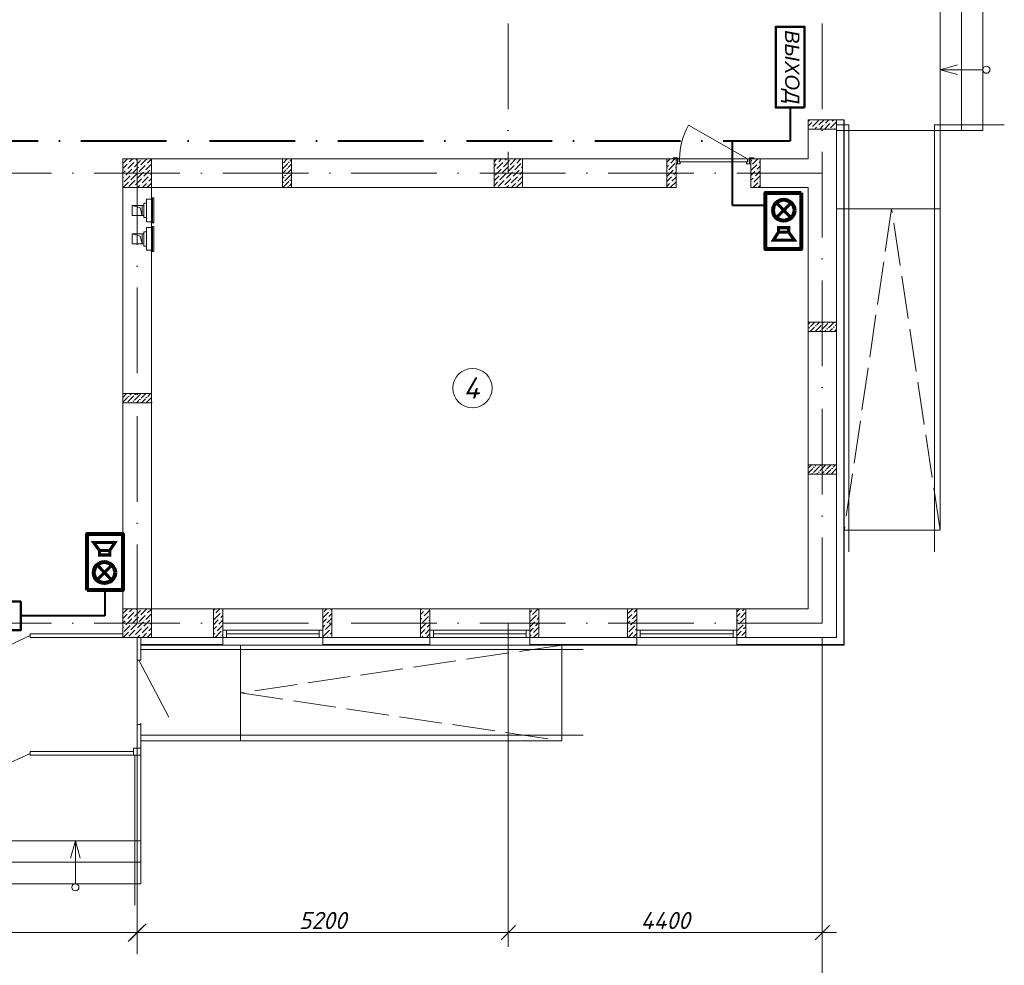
# Model space of a CAD drawing. Header units: millimetres. Extents: x 1114507 to 93926427, y 174473 to 817039.
# Tile 305 of 483: x 1812050 to 1825845, y 475209 to 488452. Entities that reach past the tile are written whole.
import ezdxf

# ---------------------------------------------------------------- set-up
doc = ezdxf.new("R2010")
doc.units = ezdxf.units.MM
for name, pattern in [('ACAD_ISO02W100', [15, 12, -3]), ('ACAD_ISO10W100', [18, 12, -3, 0, -3]), ('ADSK_Скрыто', [6, 3, -3])]:
    doc.linetypes.add(name, pattern=pattern)
for name, color, linetype, lineweight in [('_Hidden_', 7, 'ADSK_Скрыто', 9), ('Doors', 86, 'Continuous', 13), ('expl', 234, 'Continuous', 13), ('Mechanical Equipment', 7, 'Continuous', 18), ('Пожарная сигнализация', 150, 'Continuous', 50), ('размеры', 12, 'Continuous', 15), ('ТЕХНОЛОГИЯ', 36, 'Continuous', 18)]:
    doc.layers.add(name, color=color, linetype=linetype, lineweight=lineweight)
doc.layers.add('RAZMERNAR', color=152, linetype='Continuous')
doc.layers.add('ventilatsiya', color=7, linetype='Continuous')
doc.styles.get("Standard").update_dxf_attribs({"font": 'isocpeui.ttf'})
doc.linetypes.add('FENCELINE1', pattern='A,6.35,-2.54,[133,ltypeshp.shx,S=2.54,R=0,X=-2.54,Y=0],-2.54,25.4', length=36.83)
pattern_1 = [(45, (555691.36, -605136.81), (25.2569703, 92.6088912), [119.0625, -23.8125, 0, -23.8125])]

# ---------------------------------------------------------------- blocks, each defined once
blk = doc.blocks.new('_Oblique')
at = {"color": 0, "linetype": 'ByBlock', "lineweight": -2}
blk.add_line((-0.5, -0.5), (0.5, 0.5), dxfattribs=at)
blk = doc.blocks.new('blok1qavmak')
at = {"lineweight": 0, "ltscale": 100}
h = blk.add_hatch(dxfattribs=at)
h.set_pattern_fill('ANSI36', color=256, scale=15, style=0)
h.set_pattern_definition([(45, (683122.21, -94698.88), (25.2569703, 92.6088912), [119.0625, -23.8125, 0, -23.8125])])
h.paths.add_polyline_path([(1511526, 772925), (1511396, 772925), (1511396, 773325), (1511526, 773325)])
h = blk.add_hatch(dxfattribs=at)
h.set_pattern_fill('ANSI36', color=256, scale=15, style=0)
h.set_pattern_definition(pattern_1)
h.paths.add_polyline_path([(1519161, 771040), (1519161, 770910), (1518761, 770910), (1518761, 771040)])
h = blk.add_hatch(dxfattribs=at)
h.set_pattern_fill('ANSI36', color=256, scale=15, style=0)
h.set_pattern_definition([(45, (565291.36, -604136.81), (25.2569703, 92.6088912), [119.0625, -23.8125, 0, -23.8125])])
h.paths.add_polyline_path([(1509561, 770040), (1509561, 769910), (1509161, 769910), (1509161, 770040)])
h = blk.add_hatch(dxfattribs=at)
h.set_pattern_fill('ANSI36', color=256, scale=15, style=0)
h.set_pattern_definition(pattern_1)
h.paths.add_polyline_path([(1519161, 769040), (1519161, 768910), (1518761, 768910), (1518761, 769040)])
at = {"color": 1, "linetype": 'ACAD_ISO10W100', "lineweight": 0, "ltscale": 100}
for p, q in [((1514561, 782425), (1514561, 773125)), ((1518961, 782425), (1518961, 766825)), ((1509361, 773325), (1509361, 766825)), ((1518961, 773125), (1491961, 773125)), ((1518961, 766825), (1491961, 766825))]:
    blk.add_line(p, q, dxfattribs=at)
at = {"color": 0, "lineweight": 0}
for p, q in [((1520611, 773725), (1520611, 775525)), ((1520911, 773725), (1520911, 775525)), ((1521211, 773725), (1521211, 775525)), ((1519161, 773725), (1521211, 773725)), ((1520611, 773725), (1520611, 768125)), ((1519161, 772625), (1520611, 772625)), ((1520611, 768125), (1519268, 768125))]:
    blk.add_line(p, q, dxfattribs=at)
at = {"lineweight": 0, "ltscale": 100}
for p, q in [((1518761, 773325), (1518761, 773875)), ((1519161, 773875), (1518761, 773875)), ((1519161, 766625), (1519161, 773875)), ((1509161, 773325), (1509161, 767025)), ((1516911, 773325), (1509561, 773325)), ((1516911, 772925), (1516911, 773325)), ((1518761, 773325), (1517961, 773325)), ((1517961, 772925), (1517961, 773325)), ((1516911, 772925), (1509561, 772925)), ((1509561, 772925), (1509561, 767025)), ((1518761, 772925), (1517961, 772925)), ((1518761, 767025), (1518761, 772925)), ((1509561, 767025), (1510561, 767025)), ((1510561, 767025), (1510561, 766625)), ((1511961, 767025), (1510561, 767025)), ((1511961, 767025), (1513461, 767025)), ((1511961, 767025), (1511961, 766625)), ((1513461, 767025), (1513461, 766625)), ((1514861, 767025), (1513461, 767025)), ((1514861, 767025), (1516361, 767025)), ((1514861, 767025), (1514861, 766625)), ((1516361, 767025), (1516361, 766625)), ((1517761, 767025), (1516361, 767025)), ((1517761, 767025), (1518761, 767025)), ((1517761, 767025), (1517761, 766625)), ((1509161, 766625), (1510431, 766625)), ((1511961, 766625), (1513461, 766625)), ((1514861, 766625), (1516361, 766625)), ((1517761, 766625), (1519161, 766625)), ((1511961, 766518), (1510561, 766518)), ((1510811, 765175), (1510811, 766518)), ((1514861, 766518), (1513461, 766518)), ((1515311, 765175), (1515311, 766518)), ((1517761, 766518), (1516361, 766518)), ((1509411, 763175), (1509411, 765425)), ((1509411, 765175), (1515311, 765175)), ((1504911, 763775), (1509411, 763775)), ((1504911, 763475), (1509411, 763475)), ((1504911, 763175), (1509411, 763175))]:
    blk.add_line(p, q, dxfattribs=at)
at = {"linetype": 'Continuous', "lineweight": 0, "ltscale": 100}
for p, q in [((1518761, 773852, 0), (1518784, 773875, 0)), ((1518761, 773784, 0), (1518813, 773837, 0)), ((1518822, 773778, 0), (1518906, 773862, 0)), ((1518830, 773853, 0), (1518830, 773853, 0)), ((1518847, 773870, 0), (1518852, 773875, 0)), ((1518897, 773786, 0), (1518897, 773786, 0)), ((1518914, 773803, 0), (1518987, 773875, 0)), ((1518924, 773745, 0), (1518973, 773794, 0)), ((1518990, 773811, 0), (1518990, 773811, 0)), ((1518991, 773745, 0), (1519066, 773820, 0)), ((1519007, 773828, 0), (1519054, 773875, 0)), ((1519074, 773761, 0), (1519158, 773845, 0)), ((1519083, 773837, 0), (1519083, 773837, 0)), ((1519099, 773853, 0), (1519121, 773875, 0)), ((1518805, 773761, 0), (1518805, 773761, 0)), ((1518857, 773745, 0), (1518881, 773769, 0)), ((1519126, 773745, 0), (1519133, 773752, 0)), ((1519150, 773769, 0), (1519150, 773769, 0)), ((1509161, 773191), (1509221, 773251)), ((1509162, 773260), (1509227, 773325)), ((1509229, 773192), (1509313, 773276)), ((1509238, 773268), (1509238, 773268)), ((1509254, 773285), (1509295, 773325)), ((1509322, 773217), (1509406, 773302)), ((1509330, 773293), (1509330, 773293)), ((1509347, 773310), (1509362, 773325)), ((1509389, 773150), (1509473, 773234)), ((1509414, 773243), (1509497, 773325)), ((1509423, 773318), (1509423, 773318)), ((1509482, 773175), (1509561, 773254)), ((1509490, 773251), (1509490, 773251)), ((1509507, 773268), (1509561, 773322)), ((1514361, 773286), (1514400, 773325)), ((1514361, 773219), (1514393, 773251)), ((1514401, 773192), (1514485, 773276)), ((1514410, 773268), (1514410, 773268)), ((1514427, 773285), (1514467, 773325)), ((1514494, 773217), (1514578, 773302)), ((1514502, 773293), (1514502, 773293)), ((1514519, 773310), (1514534, 773325)), ((1514561, 773150), (1514645, 773234)), ((1514587, 773243), (1514669, 773325)), ((1514595, 773318), (1514595, 773318)), ((1514654, 773175), (1514738, 773260)), ((1514662, 773251), (1514662, 773251)), ((1514679, 773268), (1514736, 773325)), ((1514755, 773276), (1514755, 773276)), ((1516781, 773279, 0), (1516827, 773325, 0)), ((1516781, 773211, 0), (1516804, 773234, 0)), ((1516812, 773175, 0), (1516896, 773260, 0)), ((1516821, 773251, 0), (1516821, 773251, 0)), ((1516837, 773268, 0), (1516895, 773325, 0)), ((1517961, 773296, 0), (1517975, 773310, 0)), ((1517961, 773162, 0), (1518042, 773243, 0)), ((1517966, 773234, 0), (1517966, 773234, 0)), ((1517983, 773251, 0), (1518057, 773325, 0)), ((1518059, 773260, 0), (1518059, 773260, 0)), ((1518076, 773276, 0), (1518091, 773292, 0)), ((1509161, 773124), (1509195, 773158)), ((1509204, 773100), (1509288, 773184)), ((1509212, 773175), (1509212, 773175)), ((1509271, 773032), (1509355, 773116)), ((1509280, 773108), (1509280, 773108)), ((1509296, 773125), (1509381, 773209)), ((1509305, 773201), (1509305, 773201)), ((1509364, 773057), (1509448, 773142)), ((1509372, 773133), (1509372, 773133)), ((1509397, 773226), (1509397, 773226)), ((1509456, 773083), (1509541, 773167)), ((1509465, 773158), (1509465, 773158)), ((1509549, 773108), (1509561, 773120)), ((1509557, 773184), (1509557, 773184)), ((1514361, 773152), (1514368, 773158)), ((1514376, 773100), (1514460, 773184)), ((1514384, 773175), (1514384, 773175)), ((1514443, 773032), (1514528, 773116)), ((1514452, 773108), (1514452, 773108)), ((1514469, 773125), (1514553, 773209)), ((1514477, 773201), (1514477, 773201)), ((1514536, 773057), (1514620, 773142)), ((1514544, 773133), (1514544, 773133)), ((1514570, 773226), (1514570, 773226)), ((1514629, 773083), (1514713, 773167)), ((1514637, 773158), (1514637, 773158)), ((1514721, 773108), (1514761, 773148)), ((1514730, 773184), (1514730, 773184)), ((1514746, 773201), (1514761, 773215)), ((1516787, 773083, 0), (1516871, 773167, 0)), ((1516795, 773159, 0), (1516795, 773159, 0)), ((1516880, 773108, 0), (1516911, 773139, 0)), ((1516888, 773184, 0), (1516888, 773184, 0)), ((1516905, 773201, 0), (1516911, 773207, 0)), ((1517961, 773094, 0), (1518017, 773150, 0)), ((1518025, 773091, 0), (1518091, 773157, 0)), ((1518033, 773167, 0), (1518033, 773167, 0)), ((1518050, 773184, 0), (1518091, 773224, 0)), ((1509161, 773057), (1509170, 773066)), ((1509162, 772990), (1509162, 772990)), ((1509164, 772925), (1509238, 772999)), ((1509179, 773007), (1509263, 773091)), ((1509187, 773083), (1509187, 773083)), ((1509246, 772940), (1509330, 773024)), ((1509254, 773015), (1509254, 773015)), ((1509339, 772965), (1509423, 773049)), ((1509347, 773041), (1509347, 773041)), ((1509414, 772973), (1509414, 772973)), ((1509431, 772990), (1509515, 773074)), ((1509434, 772925), (1509490, 772982)), ((1509440, 773066), (1509440, 773066)), ((1509501, 772925), (1509561, 772985)), ((1509507, 772999), (1509507, 772999)), ((1509524, 773015), (1509561, 773052)), ((1509532, 773091), (1509532, 773091)), ((1514361, 773017), (1514435, 773091)), ((1514361, 772950), (1514410, 772999)), ((1514418, 772940), (1514502, 773024)), ((1514427, 773015), (1514427, 773015)), ((1514511, 772965), (1514595, 773049)), ((1514519, 773041), (1514519, 773041)), ((1514587, 772973), (1514587, 772973)), ((1514603, 772990), (1514688, 773074)), ((1514606, 772925), (1514662, 772982)), ((1514612, 773066), (1514612, 773066)), ((1514673, 772925), (1514755, 773007)), ((1514679, 772999), (1514679, 772999)), ((1514696, 773015), (1514761, 773080)), ((1514704, 773091), (1514704, 773091)), ((1516781, 773009, 0), (1516846, 773074, 0)), ((1516781, 772942, 0), (1516821, 772982, 0)), ((1516831, 772925, 0), (1516911, 773005, 0)), ((1516837, 772999, 0), (1516837, 772999, 0)), ((1516854, 773015, 0), (1516911, 773072, 0)), ((1516863, 773091, 0), (1516863, 773091, 0)), ((1517961, 773027, 0), (1517991, 773058, 0)), ((1517961, 772960, 0), (1517966, 772965, 0)), ((1517983, 772982, 0), (1517983, 772982, 0)), ((1517994, 772925, 0), (1518059, 772990, 0)), ((1518000, 772999, 0), (1518084, 773083, 0)), ((1518008, 773074, 0), (1518008, 773074, 0)), ((1518076, 773007, 0), (1518076, 773007, 0)), ((1509299, 772925), (1509305, 772931)), ((1509322, 772948), (1509322, 772948)), ((1509366, 772925), (1509397, 772956)), ((1514471, 772925), (1514477, 772931)), ((1514494, 772948), (1514494, 772948)), ((1514538, 772925), (1514570, 772956)), ((1514746, 772931), (1514746, 772931)), ((1516905, 772931, 0), (1516905, 772931, 0)), ((1518067, 772931, 0), (1518091, 772955, 0)), ((1509161, 766891), (1509221, 766951)), ((1509162, 766960), (1509227, 767025)), ((1509229, 766892), (1509313, 766976)), ((1509238, 766968), (1509238, 766968)), ((1509254, 766985), (1509295, 767025)), ((1509296, 766825), (1509381, 766909)), ((1509305, 766901), (1509305, 766901)), ((1509322, 766917), (1509406, 767002)), ((1509330, 766993), (1509330, 766993)), ((1509347, 767010), (1509362, 767025)), ((1509389, 766850), (1509473, 766934)), ((1509397, 766926), (1509397, 766926)), ((1509414, 766943), (1509497, 767025)), ((1509423, 767018), (1509423, 767018)), ((1509482, 766875), (1509561, 766954)), ((1509490, 766951), (1509490, 766951)), ((1509507, 766968), (1509561, 767022)), ((1510431, 767004, 0), (1510452, 767025, 0)), ((1510431, 766937, 0), (1510431, 766937, 0)), ((1510439, 766878, 0), (1510524, 766962, 0)), ((1510448, 766954, 0), (1510448, 766954, 0)), ((1510465, 766971, 0), (1510519, 767025, 0)), ((1510532, 766903, 0), (1510561, 766932, 0)), ((1510540, 766979, 0), (1510540, 766979, 0)), ((1510557, 766996, 0), (1510561, 767000, 0)), ((1511961, 766899, 0), (1512041, 766979, 0)), ((1511965, 766971, 0), (1511965, 766971, 0)), ((1511982, 766987, 0), (1512020, 767025, 0)), ((1512024, 766828, 0), (1512091, 766894, 0)), ((1512033, 766903, 0), (1512033, 766903, 0)), ((1512049, 766920, 0), (1512091, 766962, 0)), ((1512058, 766996, 0), (1512058, 766996, 0)), ((1512075, 767013, 0), (1512087, 767025, 0)), ((1513331, 767012, 0), (1513344, 767025, 0)), ((1513331, 766945, 0), (1513374, 766987, 0)), ((1513331, 766877, 0), (1513348, 766895, 0)), ((1513357, 766836, 0), (1513441, 766920, 0)), ((1513365, 766912, 0), (1513365, 766912, 0)), ((1513382, 766929, 0), (1513461, 767007, 0)), ((1513391, 767004, 0), (1513391, 767004, 0)), ((1513407, 767021, 0), (1513411, 767025, 0)), ((1513458, 766937, 0), (1513458, 766937, 0)), ((1514861, 766974, 0), (1514891, 767004, 0)), ((1514861, 766907, 0), (1514866, 766912, 0)), ((1514874, 766853, 0), (1514958, 766937, 0)), ((1514883, 766929, 0), (1514883, 766929, 0)), ((1514900, 766945, 0), (1514979, 767025, 0)), ((1514908, 767021, 0), (1514908, 767021, 0)), ((1514967, 766878, 0), (1514991, 766902, 0)), ((1514975, 766954, 0), (1514975, 766954, 0)), ((1516231, 766885, 0), (1516291, 766945, 0)), ((1516232, 766954, 0), (1516304, 767025, 0)), ((1516300, 766886, 0), (1516361, 766948, 0)), ((1516308, 766962, 0), (1516308, 766962, 0)), ((1516325, 766979, 0), (1516361, 767015, 0)), ((1517761, 766982, 0), (1517804, 767025, 0)), ((1517761, 766914, 0), (1517809, 766962, 0)), ((1517792, 766811, 0), (1517876, 766895, 0)), ((1517817, 766903, 0), (1517891, 766977, 0)), ((1517825, 766979, 0), (1517825, 766979, 0)), ((1517842, 766996, 0), (1517872, 767025, 0)), ((1509161, 766824), (1509195, 766858)), ((1509161, 766757), (1509170, 766766)), ((1509179, 766707), (1509263, 766791)), ((1509187, 766783), (1509187, 766783)), ((1509204, 766800), (1509288, 766884)), ((1509212, 766875), (1509212, 766875)), ((1509271, 766732), (1509355, 766816)), ((1509280, 766808), (1509280, 766808)), ((1509364, 766757), (1509448, 766842)), ((1509372, 766833), (1509372, 766833)), ((1509431, 766690), (1509515, 766774)), ((1509440, 766766), (1509440, 766766)), ((1509456, 766783), (1509541, 766867)), ((1509465, 766858), (1509465, 766858)), ((1509524, 766715), (1509561, 766752)), ((1509532, 766791), (1509532, 766791)), ((1509549, 766808), (1509561, 766820)), ((1509557, 766884), (1509557, 766884)), ((1510431, 766802, 0), (1510498, 766870, 0)), ((1510431, 766735, 0), (1510473, 766777, 0)), ((1510481, 766718, 0), (1510561, 766797, 0)), ((1510490, 766794, 0), (1510490, 766794, 0)), ((1510507, 766811, 0), (1510561, 766865, 0)), ((1510515, 766886, 0), (1510515, 766886, 0)), ((1511961, 766832, 0), (1512016, 766886, 0)), ((1511961, 766764, 0), (1511990, 766794, 0)), ((1511999, 766735, 0), (1512083, 766819, 0)), ((1512007, 766811, 0), (1512007, 766811, 0)), ((1513332, 766743, 0), (1513416, 766828, 0)), ((1513340, 766819, 0), (1513340, 766819, 0)), ((1513407, 766752, 0), (1513407, 766752, 0)), ((1513424, 766769, 0), (1513461, 766805, 0)), ((1513433, 766844, 0), (1513433, 766844, 0)), ((1513449, 766861, 0), (1513461, 766873, 0)), ((1514861, 766772, 0), (1514933, 766844, 0)), ((1514861, 766705, 0), (1514908, 766752, 0)), ((1514916, 766693, 0), (1514991, 766767, 0)), ((1514925, 766769, 0), (1514925, 766769, 0)), ((1514942, 766785, 0), (1514991, 766835, 0)), ((1514950, 766861, 0), (1514950, 766861, 0)), ((1516231, 766818, 0), (1516266, 766853, 0)), ((1516231, 766750, 0), (1516241, 766760, 0)), ((1516249, 766701, 0), (1516333, 766785, 0)), ((1516258, 766777, 0), (1516258, 766777, 0)), ((1516274, 766794, 0), (1516359, 766878, 0)), ((1516283, 766870, 0), (1516283, 766870, 0)), ((1516350, 766802, 0), (1516350, 766802, 0)), ((1517761, 766847, 0), (1517783, 766870, 0)), ((1517767, 766718, 0), (1517851, 766802, 0)), ((1517775, 766794, 0), (1517775, 766794, 0)), ((1517800, 766886, 0), (1517800, 766886, 0)), ((1517859, 766743, 0), (1517891, 766775, 0)), ((1517868, 766819, 0), (1517868, 766819, 0)), ((1517884, 766836, 0), (1517891, 766842, 0)), ((1509162, 766690), (1509162, 766690)), ((1509164, 766625), (1509238, 766699)), ((1509246, 766640), (1509330, 766724)), ((1509254, 766715), (1509254, 766715)), ((1509299, 766625), (1509305, 766631)), ((1509322, 766648), (1509322, 766648)), ((1509339, 766665), (1509423, 766749)), ((1509347, 766741), (1509347, 766741)), ((1509366, 766625), (1509397, 766656)), ((1509414, 766673), (1509414, 766673)), ((1509434, 766625), (1509490, 766682)), ((1509501, 766625), (1509561, 766685)), ((1509507, 766699), (1509507, 766699)), ((1510431, 766667, 0), (1510448, 766684, 0)), ((1510456, 766625, 0), (1510540, 766710, 0)), ((1510465, 766701, 0), (1510465, 766701, 0)), ((1510532, 766634, 0), (1510532, 766634, 0)), ((1510549, 766651, 0), (1510561, 766663, 0)), ((1510557, 766726, 0), (1510557, 766726, 0)), ((1511961, 766697, 0), (1511965, 766701, 0)), ((1511974, 766642, 0), (1512058, 766726, 0)), ((1511982, 766718, 0), (1511982, 766718, 0)), ((1512024, 766625, 0), (1512033, 766634, 0)), ((1512049, 766651, 0), (1512049, 766651, 0)), ((1512066, 766668, 0), (1512091, 766692, 0)), ((1512075, 766743, 0), (1512075, 766743, 0)), ((1513331, 766675, 0), (1513391, 766735, 0)), ((1513348, 766625, 0), (1513365, 766642, 0)), ((1513382, 766659, 0), (1513382, 766659, 0)), ((1513399, 766676, 0), (1513461, 766738, 0)), ((1513415, 766625, 0), (1513458, 766668, 0)), ((1514861, 766637, 0), (1514883, 766659, 0)), ((1514900, 766676, 0), (1514900, 766676, 0)), ((1514916, 766625, 0), (1514975, 766684, 0)), ((1514984, 766625, 0), (1514991, 766633, 0)), ((1516232, 766684, 0), (1516232, 766684, 0)), ((1516240, 766625, 0), (1516308, 766693, 0)), ((1516316, 766634, 0), (1516361, 766678, 0)), ((1516325, 766710, 0), (1516325, 766710, 0)), ((1516342, 766726, 0), (1516361, 766746, 0)), ((1517761, 766645, 0), (1517825, 766710, 0)), ((1517817, 766634, 0), (1517817, 766634, 0)), ((1517834, 766651, 0), (1517891, 766708, 0)), ((1517842, 766726, 0), (1517842, 766726, 0)), ((1517876, 766625, 0), (1517891, 766640, 0))]:
    blk.add_line(p, q, dxfattribs=at)
at = {"color": 252, "lineweight": 0, "ltscale": 100}
for p, q in [((1519268, 773875), (1519161, 773875)), ((1519268, 766518), (1519268, 773875)), ((1510561, 766625), (1510561, 766518)), ((1511961, 766625), (1511961, 766518)), ((1513461, 766625), (1513461, 766518)), ((1514861, 766625), (1514861, 766518)), ((1516361, 766625), (1516361, 766518)), ((1517761, 766625), (1517761, 766518)), ((1509411, 766518), (1510561, 766518)), ((1511961, 766518), (1513461, 766518)), ((1514861, 766518), (1516361, 766518)), ((1517761, 766518), (1519268, 766518))]:
    blk.add_line(p, q, dxfattribs=at)
at = {"color": 204, "linetype": 'FENCELINE1', "lineweight": 0, "ltscale": 20}
for p, q in [((1519161, 773805), (1519331, 773805)), ((1519331, 773805), (1519331, 767825)), ((1521511, 773805), (1520531, 773805)), ((1520531, 773805), (1520531, 767825))]:
    blk.add_line(p, q, dxfattribs=at)
at = {"color": 32, "lineweight": 0, "ltscale": 100}
for p, q in [((1519261, 766525), (1519261, 773875)), ((1509411, 766525), (1510561, 766525)), ((1511961, 766525), (1513461, 766525)), ((1514861, 766525), (1516361, 766525)), ((1517761, 766525), (1519261, 766525))]:
    blk.add_line(p, q, dxfattribs=at)
at = {"color": 251, "linetype": 'ACAD_ISO02W100', "lineweight": 0, "ltscale": 50}
for p, q in [((1519931, 772625), (1519268, 768125)), ((1520611, 768125), (1519931, 772625)), ((1515311, 766518), (1510811, 765847)), ((1510811, 765847), (1515311, 765175))]:
    blk.add_line(p, q, dxfattribs=at)
at = {"color": 152, "lineweight": 0, "ltscale": 100}
for p, q in [((1514561, 766825), (1514561, 762290)), ((1514561, 766825), (1514561, 762290)), ((1509361, 766625), (1509361, 762290)), ((1518961, 766625), (1518961, 762290)), ((1518961, 766625), (1518961, 761576)), ((1514761, 762490), (1509161, 762490)), ((1519161, 762490), (1514361, 762490))]:
    blk.add_line(p, q, dxfattribs=at)
at = {"color": 5, "lineweight": 0}
for p, q in [((1510561, 766725), (1510611, 766725)), ((1510561, 766625), (1510561, 766725)), ((1510611, 766625), (1510561, 766625)), ((1511911, 766725), (1510611, 766725)), ((1510611, 766725), (1510611, 766625)), ((1511911, 766675), (1510611, 766675)), ((1511911, 766625), (1510611, 766625)), ((1511961, 766725), (1511911, 766725)), ((1511911, 766725), (1511911, 766625)), ((1511911, 766625), (1511961, 766625)), ((1511961, 766625), (1511961, 766725)), ((1513461, 766725), (1513511, 766725)), ((1513461, 766625), (1513461, 766725)), ((1513511, 766625), (1513461, 766625)), ((1514811, 766725), (1513511, 766725)), ((1513511, 766725), (1513511, 766625)), ((1514811, 766675), (1513511, 766675)), ((1514811, 766625), (1513511, 766625)), ((1514861, 766725), (1514811, 766725)), ((1514811, 766725), (1514811, 766625)), ((1514811, 766625), (1514861, 766625)), ((1514861, 766625), (1514861, 766725)), ((1516361, 766725), (1516411, 766725)), ((1516361, 766625), (1516361, 766725)), ((1516411, 766625), (1516361, 766625)), ((1517711, 766725), (1516411, 766725)), ((1516411, 766725), (1516411, 766625)), ((1517711, 766675), (1516411, 766675)), ((1517711, 766625), (1516411, 766625)), ((1517761, 766725), (1517711, 766725)), ((1517711, 766725), (1517711, 766625)), ((1517711, 766625), (1517761, 766625)), ((1517761, 766625), (1517761, 766725))]:
    blk.add_line(p, q, dxfattribs=at)
at = {"color": 204, "linetype": 'FENCELINE1', "lineweight": 0, "ltscale": 15}
for p, q in [((1509411, 766455), (1515611, 766455)), ((1509411, 765255), (1515611, 765255)), ((1509331, 762875), (1509331, 764975))]:
    blk.add_line(p, q, dxfattribs=at)
at = {"layer": '_Hidden_', "color": 5, "lineweight": 0}
for p, q in [((1509494, 772764), (1509494, 772764)), ((1509494, 772764), (1509494, 772764)), ((1509518, 772764), (1509518, 772764)), ((1509518, 772764), (1509518, 772764)), ((1509561, 772764), (1509561, 772764)), ((1509561, 772764), (1509561, 772764)), ((1509565, 772780), (1509564, 772780)), ((1509494, 772446), (1509494, 772446)), ((1509494, 772446), (1509494, 772446)), ((1509518, 772446), (1509518, 772446)), ((1509518, 772446), (1509518, 772446)), ((1509561, 772446), (1509561, 772446)), ((1509561, 772446), (1509561, 772446)), ((1509564, 772431), (1509565, 772431)), ((1509494, 772364), (1509494, 772364)), ((1509494, 772364), (1509494, 772364)), ((1509518, 772364), (1509518, 772364)), ((1509518, 772364), (1509518, 772364)), ((1509561, 772364), (1509561, 772364)), ((1509561, 772364), (1509561, 772364)), ((1509565, 772380), (1509564, 772380)), ((1509494, 772046), (1509494, 772047)), ((1509494, 772047), (1509494, 772046)), ((1509518, 772047), (1509518, 772046)), ((1509518, 772046), (1509518, 772047)), ((1509561, 772047), (1509561, 772046)), ((1509561, 772046), (1509561, 772047)), ((1509564, 772031), (1509565, 772031))]:
    blk.add_line(p, q, dxfattribs=at)
at = {"layer": 'Doors', "lineweight": 0}
blk.add_line((1517911, 773325), (1517088, 773800), dxfattribs=at)
for points in [[(1516871, 773325), (1516931, 773325), (1516931, 773340), (1516871, 773340)], [(1516911, 773255), (1516931, 773255), (1516931, 773325), (1516911, 773325)], [(1516971, 773285), (1516971, 773255), (1516931, 773255), (1516931, 773325), (1516956, 773325), (1516956, 773285)], [(1516961, 773285), (1517911, 773285), (1517911, 773325), (1516961, 773325)], [(1517901, 773285), (1517901, 773255), (1517941, 773255), (1517941, 773325), (1517916, 773325), (1517916, 773285)], [(1517941, 773325), (1518001, 773325), (1518001, 773340), (1517941, 773340)], [(1517961, 773255), (1517941, 773255), (1517941, 773325), (1517961, 773325)]]:
    blk.add_lwpolyline(points, close=True, dxfattribs=at)
blk.add_arc((1517911, 773325), 950, 150, 180, dxfattribs=at)
at = {"layer": 'expl', "lineweight": 0}
for p, q in [((1520611, 774575), (1520854, 774642)), ((1520611, 774575), (1520854, 774642)), ((1521210, 774575), (1520611, 774575)), ((1520611, 774575), (1520854, 774508)), ((1521210, 774575), (1520611, 774575)), ((1520611, 774575), (1520854, 774508)), ((1508496, 763775), (1508429, 763532)), ((1508496, 763175), (1508496, 763775)), ((1508496, 763775), (1508563, 763532))]:
    blk.add_line(p, q, dxfattribs=at)
for centre in [(1521260, 774575), (1521260, 774575), (1508496, 763125)]:
    blk.add_circle(centre, 50, dxfattribs=at)
at = {"layer": 'Mechanical Equipment', "color": 5, "lineweight": 0}
for p, q in [((1509453, 772705), (1509494, 772705)), ((1509453, 772705), (1509453, 772505)), ((1509494, 772764), (1509518, 772764)), ((1509494, 772764), (1509494, 772764)), ((1509494, 772764), (1509494, 772754)), ((1509494, 772754), (1509494, 772456)), ((1509518, 772764), (1509561, 772764)), ((1509518, 772764), (1509518, 772764)), ((1509518, 772764), (1509518, 772764)), ((1509561, 772754), (1509561, 772764)), ((1509561, 772764), (1509561, 772764)), ((1509561, 772456), (1509561, 772754)), ((1509564, 772431), (1509564, 772780)), ((1509564, 772431), (1509564, 772780)), ((1509574, 772780), (1509564, 772780)), ((1509583, 772780), (1509574, 772780)), ((1509574, 772431), (1509574, 772780)), ((1509593, 772780), (1509583, 772780)), ((1509593, 772780), (1509593, 772431)), ((1509494, 772505), (1509453, 772505)), ((1509494, 772456), (1509494, 772446)), ((1509518, 772446), (1509494, 772446)), ((1509494, 772446), (1509494, 772446)), ((1509561, 772446), (1509518, 772446)), ((1509518, 772446), (1509518, 772446)), ((1509518, 772446), (1509518, 772446)), ((1509561, 772446), (1509561, 772456)), ((1509561, 772446), (1509561, 772446)), ((1509564, 772431), (1509574, 772431)), ((1509574, 772431), (1509583, 772431)), ((1509583, 772431), (1509593, 772431)), ((1509453, 772305), (1509494, 772305)), ((1509453, 772305), (1509453, 772105)), ((1509494, 772364), (1509518, 772364)), ((1509494, 772364), (1509494, 772364)), ((1509494, 772364), (1509494, 772354)), ((1509494, 772354), (1509494, 772056)), ((1509518, 772364), (1509561, 772364)), ((1509518, 772364), (1509518, 772364)), ((1509518, 772364), (1509518, 772364)), ((1509561, 772354), (1509561, 772364)), ((1509561, 772364), (1509561, 772364)), ((1509561, 772056), (1509561, 772354)), ((1509564, 772031), (1509564, 772380)), ((1509564, 772031), (1509564, 772380)), ((1509574, 772380), (1509564, 772380)), ((1509583, 772380), (1509574, 772380)), ((1509574, 772031), (1509574, 772380)), ((1509593, 772380), (1509583, 772380)), ((1509593, 772380), (1509593, 772031)), ((1509494, 772105), (1509453, 772105)), ((1509494, 772056), (1509494, 772046)), ((1509494, 772046), (1509494, 772047)), ((1509518, 772046), (1509494, 772046)), ((1509518, 772047), (1509518, 772046)), ((1509518, 772046), (1509518, 772047)), ((1509561, 772046), (1509518, 772046)), ((1509561, 772046), (1509561, 772056)), ((1509561, 772047), (1509561, 772046)), ((1509564, 772031), (1509574, 772031)), ((1509574, 772031), (1509583, 772031)), ((1509583, 772031), (1509593, 772031))]:
    blk.add_line(p, q, dxfattribs=at)
at = {"layer": 'RAZMERNAR', "lineweight": 0, "ltscale": 100}
for p, q in [((1509361, 766425), (1509361, 762190)), ((1509511, 762490), (1504811, 762490))]:
    blk.add_line(p, q, dxfattribs=at)
at = {"layer": 'ventilatsiya', "lineweight": 0, "ltscale": 100}
for p, q in [((1509402, 772643), (1509291, 772675)), ((1509291, 772535), (1509291, 772675)), ((1509291, 772675), (1509431, 772675)), ((1509386, 772675), (1509453, 772675)), ((1509431, 772535), (1509402, 772643)), ((1509431, 772675), (1509431, 772535)), ((1509431, 772535), (1509291, 772535)), ((1509386, 772535), (1509453, 772535)), ((1509402, 772244), (1509291, 772275)), ((1509291, 772135), (1509291, 772275)), ((1509291, 772275), (1509431, 772275)), ((1509386, 772275), (1509453, 772275)), ((1509431, 772275), (1509431, 772135)), ((1509431, 772135), (1509291, 772135)), ((1509386, 772135), (1509453, 772135)), ((1509431, 772135), (1509402, 772244))]:
    blk.add_line(p, q, dxfattribs=at)
at = {"layer": 'размеры', "lineweight": 0, "ltscale": 5}
for p, q in [((1518761, 773875), (1518761, 773745)), ((1519161, 773875), (1518761, 773875)), ((1519161, 773745), (1519161, 773875)), ((1518761, 773745), (1519161, 773745)), ((1509561, 773325), (1509161, 773325)), ((1509161, 773325), (1509161, 772925)), ((1509561, 772925), (1509561, 773325)), ((1514761, 773325), (1514361, 773325)), ((1514361, 773325), (1514361, 772925)), ((1514761, 772925), (1514761, 773325)), ((1516781, 773325), (1516911, 773325)), ((1516781, 772925), (1516781, 773325)), ((1516911, 773325), (1516911, 772925)), ((1518091, 773325), (1517961, 773325)), ((1517961, 773325), (1517961, 772925)), ((1518091, 772925), (1518091, 773325)), ((1509161, 772925), (1509561, 772925)), ((1514361, 772925), (1514761, 772925)), ((1516911, 772925), (1516781, 772925)), ((1517961, 772925), (1518091, 772925)), ((1509561, 767025), (1509161, 767025)), ((1509161, 767025), (1509161, 766625)), ((1509561, 766625), (1509561, 767025)), ((1510561, 767025), (1510431, 767025)), ((1510431, 767025), (1510431, 766625)), ((1510561, 766625), (1510561, 767025)), ((1512091, 767025), (1511961, 767025)), ((1511961, 767025), (1511961, 766625)), ((1512091, 766625), (1512091, 767025)), ((1513461, 767025), (1513331, 767025)), ((1513331, 767025), (1513331, 766625)), ((1513461, 766625), (1513461, 767025)), ((1514991, 767025), (1514861, 767025)), ((1514861, 767025), (1514861, 766625)), ((1514991, 766625), (1514991, 767025)), ((1516361, 767025), (1516231, 767025)), ((1516231, 767025), (1516231, 766625)), ((1516361, 766625), (1516361, 767025)), ((1517891, 767025), (1517761, 767025)), ((1517761, 767025), (1517761, 766625)), ((1517891, 766625), (1517891, 767025)), ((1509161, 766625), (1509561, 766625)), ((1510431, 766625), (1510561, 766625)), ((1511961, 766625), (1512091, 766625)), ((1513331, 766625), (1513461, 766625)), ((1514861, 766625), (1514991, 766625)), ((1516231, 766625), (1516361, 766625)), ((1517761, 766625), (1517891, 766625)), ((1509411, 765075), (1509311, 765075)), ((1509311, 765075), (1509311, 764975)), ((1509311, 764975), (1509411, 764975)), ((1509411, 764975), (1509411, 765075))]:
    blk.add_line(p, q, dxfattribs=at)
for points in [[(1511396, 772925), (1511526, 772925), (1511526, 773325), (1511396, 773325)], [(1519161, 771040), (1519161, 770910), (1518761, 770910), (1518761, 771040)], [(1519161, 770910), (1519161, 771040), (1518761, 771040), (1518761, 770910)], [(1509561, 770040), (1509561, 769910), (1509161, 769910), (1509161, 770040)], [(1509561, 769910), (1509561, 770040), (1509161, 770040), (1509161, 769910)], [(1519161, 769040), (1519161, 768910), (1518761, 768910), (1518761, 769040)], [(1519161, 768910), (1519161, 769040), (1518761, 769040), (1518761, 768910)]]:
    blk.add_lwpolyline(points, close=True, dxfattribs=at)
at = {"layer": 'ТЕХНОЛОГИЯ', "color": 152, "linetype": 'ByBlock', "lineweight": 0, "ltscale": 100}
for p, q in [((1507861, 766650), (1507248, 766368)), ((1509161, 766675), (1507861, 766675)), ((1507861, 766675), (1507861, 766625)), ((1509161, 766625), (1507861, 766625)), ((1509361, 766305), (1509361, 766625)), ((1509411, 766305), (1509411, 766625)), ((1509411, 766305), (1509361, 766305)), ((1509386, 766305), (1509805, 765509)), ((1509361, 765075), (1509361, 765405)), ((1509411, 765405), (1509361, 765405)), ((1509411, 765075), (1509411, 765405)), ((1507861, 765000), (1507248, 764718)), ((1507861, 765025), (1507861, 764975)), ((1507861, 765025), (1509311, 765025)), ((1507861, 764975), (1509411, 764975))]:
    blk.add_line(p, q, dxfattribs=at)
at = {"color": 152, "lineweight": 0, "ltscale": 100, "xscale": 200, "yscale": 200, "zscale": 200, "rotation": 180}
for p in [(1509361, 762490), (1514561, 762490)]:
    blk.add_blockref('_Oblique', p, dxfattribs=at)
at = {"color": 152, "lineweight": 0, "ltscale": 100, "xscale": 200, "yscale": 200, "zscale": 200}
for p in [(1514561, 762490), (1518961, 762490)]:
    blk.add_blockref('_Oblique', p, dxfattribs=at)
at = {"layer": 'RAZMERNAR', "lineweight": 0, "ltscale": 100, "xscale": 250, "yscale": 250, "zscale": 250}
blk.add_blockref('_Oblique', (1509361, 762490), dxfattribs=at)
at = {"color": 152, "lineweight": 0, "ltscale": 100, "char_height": 240, "attachment_point": 5}
for s, insert in [('5200', (1511961, 762660)), ('4400', (1516761, 762660))]:
    blk.add_mtext(s, dxfattribs=dict(at, insert=insert))
blk = doc.blocks.new('ОПОП соуэ')
at = {"color": 96, "lineweight": 80, "ltscale": 5}
blk.add_lwpolyline([(-8, 12), (794, 12), (794, -497), (-8, -497)], close=True, dxfattribs=at)
at = {"color": 96, "lineweight": 20, "ltscale": 0.5, "const_width": 45}
blk.add_lwpolyline([(241, -235), (241, -235), (351, -130), (133, -339)], dxfattribs=at)
at = {"color": 96, "lineweight": 50, "ltscale": 0.5, "const_width": 45}
for points in [[(241, -235), (347, -340), (136, -129)], [(490, -166), (490, -311), (557, -311), (668, -384), (668, -82), (554, -165), (554, -311)], [(554, -165), (468, -165)]]:
    blk.add_lwpolyline(points, dxfattribs=at)
at = {"color": 96, "lineweight": 80, "ltscale": 0.5}
blk.add_circle((241, -235), 151, dxfattribs=at)

msp = doc.modelspace()

# ---------------------------------------------------------------- linework, layer by layer
at = {"layer": 'expl', "lineweight": 0}
msp.add_circle((1818394.5, 483292.5), 275.1, dxfattribs=at)

# ---------------------------------------------------------------- texts
at = {"lineweight": 0, "insert": (1818490.9, 483143.8), "char_height": 300, "width": 349.19, "attachment_point": 9}
msp.add_mtext('4', dxfattribs=at)

# ---------------------------------------------------------------- next in the draw order: block references
at = {"color": 0}
msp.add_blockref('blok1qavmak', (304334.6, -286823.9), dxfattribs=at)

# ---------------------------------------------------------------- next in the draw order: linework, layer by layer
at = {"color": 96, "linetype": 'ACAD_ISO10W100', "lineweight": 40, "ltscale": 100}
for p, q in [((1822845.4, 487220.9), (1822845.4, 486753.9)), ((1796707.3, 486753.9), (1822845.4, 486753.9)), ((1822038, 485848.5), (1822038, 486753.9)), ((1822497.2, 485848.5), (1822038, 485848.5)), ((1813245, 480464.6), (1813245, 480103.8)), ((1813245, 480103.8), (1812064, 480103.8))]:
    msp.add_line(p, q, dxfattribs=at)
at = {"layer": 'Пожарная сигнализация', "color": 96, "lineweight": 50, "ltscale": 10.9}
for points in [[(1823047.2, 487220.9), (1823047.2, 488352.6), (1822643.6, 488352.6), (1822643.6, 487220.9)], [(1812064, 480305.6), (1810932.3, 480305.6), (1810932.3, 479902), (1812064, 479902)]]:
    msp.add_lwpolyline(points, close=True, dxfattribs=at)

# ---------------------------------------------------------------- next in the draw order: block references
at = {"color": 1, "lineweight": 13, "ltscale": 100, "xscale": 0.9828000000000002, "yscale": 0.9828000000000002, "zscale": 0.9828000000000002}
for p, rotation in [((1822986.1, 486020.5), 270), ((1813006.5, 480472.5), 89.99999999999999)]:
    msp.add_blockref('ОПОП соуэ', p, dxfattribs=dict(at, rotation=rotation))

# ---------------------------------------------------------------- next in the draw order: texts
at = {"layer": 'Пожарная сигнализация', "color": 96, "lineweight": 15, "insert": (1822845.4, 487786.8), "char_height": 200, "width": 1131.714, "attachment_point": 5, "rotation": 270}
msp.add_mtext('\\pt10957;{\\fArial|b0|i1|c204|p34;ВЫХОД}', dxfattribs=at)

doc.saveas('drawing.dxf')
